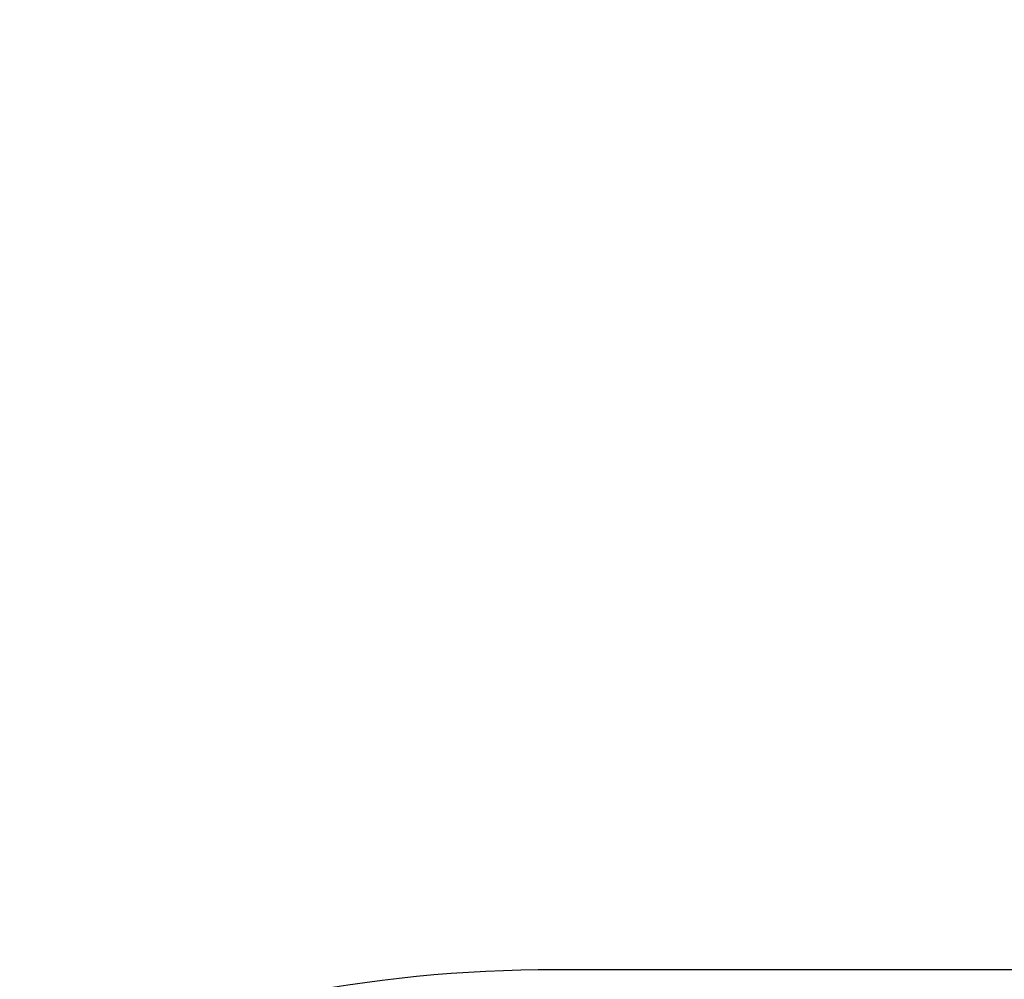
# Model space of a CAD drawing. Header units: millimetres. Extents: x 2605 to 1198744, y 17680 to 73723.
# Tile 325 of 656: x 8782.12 to 8786.31, y 52689.11 to 52693.2. Entities that reach past the tile are written whole.
import ezdxf

# ---------------------------------------------------------------- set-up
doc = ezdxf.new("R2010")
doc.units = ezdxf.units.MM

msp = doc.modelspace()

# ---------------------------------------------------------------- hatches: boundary and pattern name
at = {"lineweight": 13}
h = msp.add_hatch(dxfattribs=at)
h.set_pattern_fill('ANSI33', color=256, scale=50, style=0)
h.set_pattern_definition([(45, (-21381.03, 16915), (-224.5064, 224.5064), []), (45, (-21156.52, 16915), (-224.5064, 224.5064), [158.75, -79.375])])
h.paths.add_polyline_path([(8673.41118, 52689.15536), (8593.41118, 52689.15536), (8593.41118, 52705.15536), (8553.41118, 52705.15536), (8553.41118, 52707.15536), (8713.41118, 52707.15536), (8713.41118, 52705.15536), (8673.41118, 52705.15536)], flags=16)
edge = h.paths.add_edge_path(flags=16)
edge.add_arc((17408.41302, 53223.98242), 5, 0, 360)
edge = h.paths.add_edge_path(flags=16)
edge.add_arc((17408.41302, 53173.98242), 5, 0, 360)
edge = h.paths.add_edge_path()
edge.add_line((8483.41172, 51049.66842), (8782.03524, 51049.66842))
edge.add_line((8782.03524, 51049.66842), (8778.39869, 52658.15536))
edge.add_arc((8775.39869, 52658.15536), 3, -90, 0.00002, ccw=False)
edge.add_line((8775.39869, 52655.15536), (8772.39869, 52655.15536))
edge.add_line((8772.39869, 52655.15536), (8772.39869, 52695.15536))
edge.add_line((8772.39869, 52695.15536), (8832.39869, 52695.15536))
edge.add_line((8832.39869, 52695.15536), (18702.41302, 52692.35747))
edge.add_line((18702.41302, 52692.35747), (18702.41302, 52699.15536))
edge.add_line((18702.41302, 52699.15536), (18802.41302, 52699.15536))
edge.add_line((18802.41302, 52699.15536), (18802.41302, 52914.15536))
edge.add_line((18802.41302, 52914.15536), (18702.41302, 52914.15536))
edge.add_line((18702.41302, 52914.15536), (18702.41302, 52924.15536))
edge.add_line((18702.41302, 52924.15536), (18802.41302, 52924.15536))
edge.add_line((18802.41302, 52924.15536), (18802.41302, 53149.15536))
edge.add_line((18802.41302, 53149.15536), (17508.41302, 53149.15536))
edge.add_line((17508.41302, 53149.15536), (17508.41302, 53249.15536))
edge.add_line((17508.41302, 53249.15536), (17308.41302, 53249.15536))
edge.add_line((17308.41302, 53249.15536), (17308.41302, 53149.15536))
edge.add_line((17308.41302, 53149.15536), (8483.41118, 53034.15536))
edge.add_line((8483.41118, 53034.15536), (8483.41118, 52684.15536))
edge.add_line((8483.41118, 52684.15536), (8483.41172, 51049.66842))

# ---------------------------------------------------------------- linework, layer by layer
msp.add_lwpolyline([(8772.39869, 52655.15536), (8772.39869, 52695.15536), (8832.39869, 52695.15536), (8832.39869, 52692.15536, -0.4142136), (8829.39869, 52689.15536), (8784.39869, 52689.15536, 0.4142136), (8778.39869, 52683.15536), (8778.39869, 52658.15536, -0.4142136), (8775.39869, 52655.15536), (8772.39869, 52655.15536)], format="xyb")

doc.saveas('drawing.dxf')
